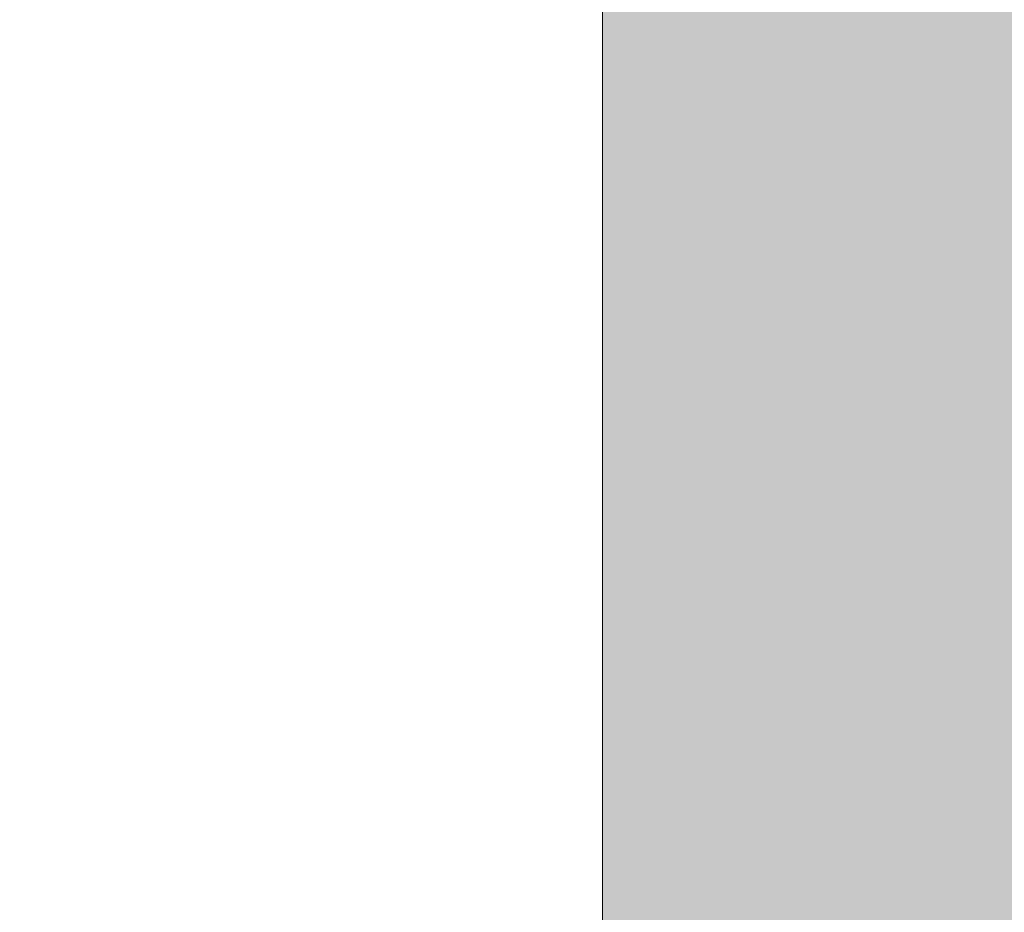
# Model space of a CAD drawing. Header units: metres. Extents: x 3.7 to 90.5, y -1.7 to 14.3.
# Tile 1006 of 1056: x 79.0294 to 79.0482, y 0.1245 to 0.1415. Entities that reach past the tile are written whole.
import ezdxf

# ---------------------------------------------------------------- set-up
doc = ezdxf.new("R2010")
doc.units = ezdxf.units.M
for name, color, linetype, lineweight in [('A-FLOR-PATT', 7, 'Continuous', 18), ('Balaústres', 7, 'Continuous', 18), ('Guarda-corpos', 7, 'Continuous', 18), ('S-STRS', 7, 'Continuous', 18)]:
    doc.layers.add(name, color=color, linetype=linetype, lineweight=lineweight)
pattern_1 = [(50, (61.586, 6.894), (0.273274, -0.0239114), [0.02857, -0.31432]), (355, (61.586, 6.894), (-0.052863, 0.286588), [0.02286, -0.25146]), (100.451, (61.609, 6.892), (0.220418, 0.26268), [0.02429, -0.26714]), (46.184, (61.586, 6.97), (0.406619, -0.063057), [0.04286, -0.47149]), (96.636, (61.62, 6.965), (0.356107, 0.371139), [0.03643, -0.4007]), (351.184, (61.586, 6.97), (0.356108, 0.371137), [0.03429, -0.37719]), (21, (61.624, 6.951), (0.2274184, -0.153399), [0.02857, -0.31432]), (326, (61.624, 6.951), (0.092705, 0.276284), [0.02286, -0.25146]), (71.451, (61.643, 6.939), (0.320132, 0.122885), [0.02429, -0.26714]), (37.5, (61.586, 6.894), (0.0046375, 0.1268327), [0.00251, -0.2459, 0.00251, -0.25276, -0.25241]), (37.5, (61.586, 6.894), (0.0046375, 0.1268327), [-0.50368, 0.00251, -0.2499]), (7.5, (61.586, 6.894), (0.1002335, 0.1502687), [0.00251, -0.14303, 0.00251, -0.24018, -0.0962]), (7.5, (61.586, 6.894), (0.1002335, 0.1502687), [-0.38824, 0.00251, -0.09369]), (327.5, (61.501, 6.894), (0.2033841, -0.0085941), [0.00251, -0.09274, 0.00251, -0.29467, -0.39434]), (327.5, (61.501, 6.894), (0.2033841, -0.0085941), [-0.39243, 0.00251, -0.39182]), (317.5, (61.463, 6.894), (0.2221916, 0.0381397), [0.00251, -0.12131, 0.00251, -0.19484, -0.28004]), (317.5, (61.463, 6.894), (0.2221916, 0.0381397), [-0.32118, 0.00251, -0.27752])]

# ---------------------------------------------------------------- blocks, each defined once
blk = doc.blocks.new('Guarda-corpo - 1_-6117474-Corte 8')
at = {"layer": 'Balaústres'}
blk.add_line((61.989425, 0.11), (61.989425, 0.668047), dxfattribs=at)
blk = doc.blocks.new('Guarda-corpo - Guarda-corpo-7904701-Corte 8')
blk.add_blockref('Guarda-corpo - 1_-6117474-Corte 8', (-1.5, 0))
blk = doc.blocks.new('4 GRE - ESCOLA DE CINEMA E AUDIOVISUAL CINE REX R07_rvt-3-Corte 8')
at = {"layer": 'A-FLOR-PATT', "true_color": 0x484848}
h = blk.add_hatch(dxfattribs=at)
h.set_pattern_fill('FP_41', color=251, style=0, pattern_type=2)
h.set_pattern_definition(pattern_1)
h.paths.add_polyline_path([(61.064335, 0.11), (61.967425, 0.11), (61.967425, 0.23), (60.489425, 0.23), (60.489425, 0.11), (61.020858, 0.11)])
h.paths.add_polyline_path([(57.673083, 0.11), (58.967425, 0.11), (58.967425, 0.23), (57.588425, 0.23), (57.588425, 0.11)])
h.paths.add_polyline_path([(64.6778, 0.11), (64.6778, 0.23), (63.489425, 0.23), (63.489425, 0.11), (64.629498, 0.11)])
h.paths.add_polyline_path([(63.467425, 0.11), (63.467425, 0.23), (61.989425, 0.23), (61.989425, 0.11), (63.412126, 0.11)])
h.paths.add_polyline_path([(58.989425, 0.11), (60.467425, 0.11), (60.467425, 0.23), (58.989425, 0.23), (58.989425, 0.139787)])
at = {"layer": 'S-STRS', "true_color": 0x484848}
h = blk.add_hatch(dxfattribs=at)
h.set_pattern_fill('FP_41', color=251, style=0, pattern_type=2)
h.set_pattern_definition(pattern_1)
h.paths.add_polyline_path([(61.064335, 0.11), (61.967425, 0.11), (61.967425, 0.243333), (60.489425, 0.243333), (60.489425, 0.11), (61.020858, 0.11)])
h.paths.add_polyline_path([(57.673083, 0.11), (58.967425, 0.11), (58.967425, 0.243333), (57.588425, 0.243333), (57.588425, 0.11)])
h.paths.add_polyline_path([(64.6778, 0.11), (64.6778, 0.243333), (63.489425, 0.243333), (63.489425, 0.11), (64.629498, 0.11)])
h.paths.add_polyline_path([(63.467425, 0.11), (63.467425, 0.243333), (61.989425, 0.243333), (61.989425, 0.11), (63.412126, 0.11)])
h.paths.add_polyline_path([(58.989425, 0.11), (60.467425, 0.11), (60.467425, 0.243333), (58.989425, 0.243333), (58.989425, 0.139787)])
at = {"layer": 'Guarda-corpos', "lineweight": 18}
blk.add_blockref('Guarda-corpo - Guarda-corpo-7904701-Corte 8', (0, 0), dxfattribs=at)

msp = doc.modelspace()

# ---------------------------------------------------------------- block references
at = {"lineweight": 5}
msp.add_blockref('4 GRE - ESCOLA DE CINEMA E AUDIOVISUAL CINE REX R07_rvt-3-Corte 8', (18.551111, 0), dxfattribs=at)

doc.saveas('drawing.dxf')
